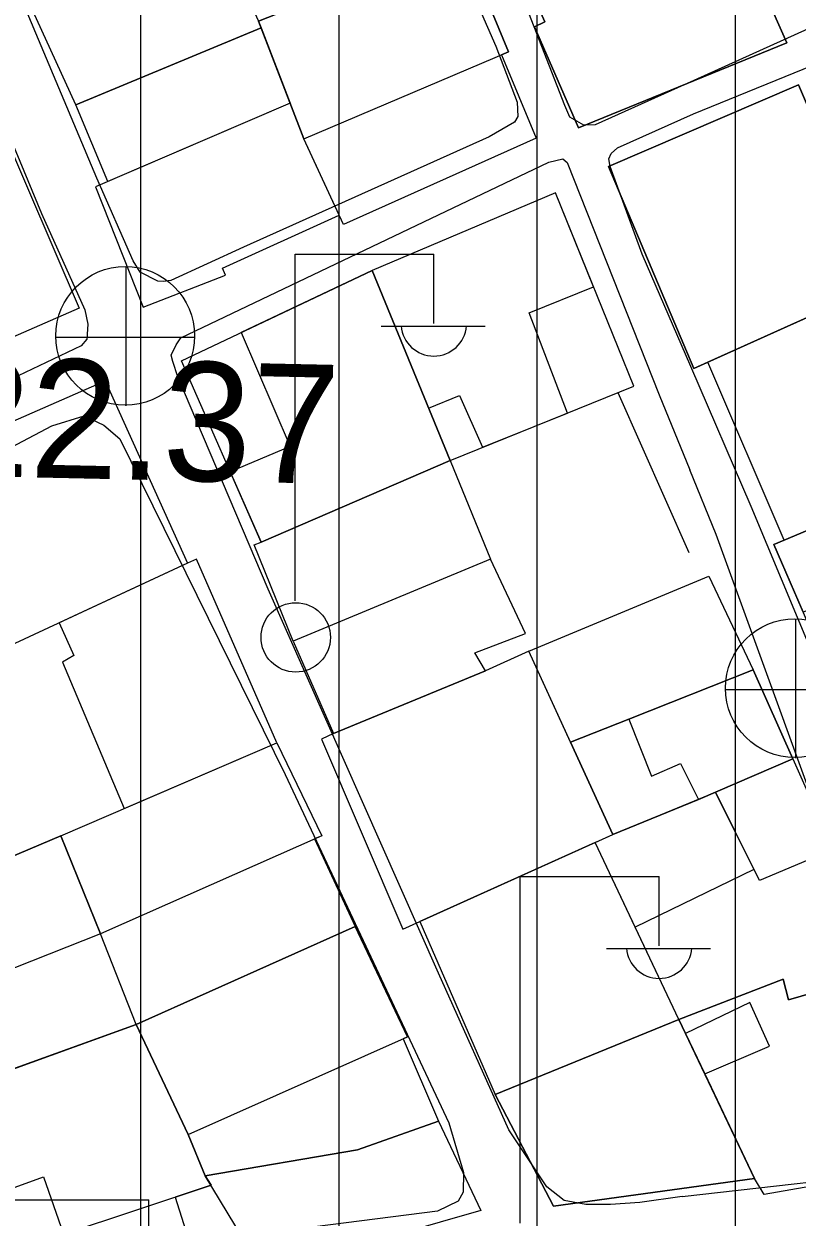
# Model space of a CAD drawing. Extents: x 417997 to 421451, y 4451742 to 4455216.
# Drawn here: x 420715.3 to 420754.3, y 4452727.5 to 4452787.7 of the extents above; entities that cross this region are included whole.
import ezdxf

# ---------------------------------------------------------------- set-up
doc = ezdxf.new("R2010")
doc.units = 0
for name, color, linetype in [('B_Mesken', 7, 'Continuous'), ('B_Teras', 7, 'Continuous'), ('S_Elektrik_Diregi', 7, 'Continuous'), ('S_Rogar_Kapagi', 7, 'Continuous'), ('Sinir_Duvar_tek_tarafa_ait', 7, 'Continuous'), ('TR_ORTAYOGUNKONUT', 7, 'Continuous'), ('Y_Yol_Kotu', 7, 'Continuous'), ('Yol_Sose', 7, 'Continuous')]:
    doc.layers.add(name, color=color, linetype=linetype)

msp = doc.modelspace()

# ---------------------------------------------------------------- linework, layer by layer
at = {"layer": 'B_Mesken'}
for points in [[(420739.784, 4452793.128), (420739.301, 4452792.893), (420741.546, 4452787.798), (420741.022, 4452787.543), (420743.252, 4452782.447), (420753.76, 4452786.735), (420749.182, 4452797.058)], [(420739.784, 4452793.128), (420749.182, 4452797.058), (420753.76, 4452786.735), (420743.252, 4452782.447), (420741.022, 4452787.543), (420741.546, 4452787.798), (420739.301, 4452792.893)], [(420717.885, 4452783.608), (420713.635, 4452792.886), (420723.028, 4452796.7), (420723.17, 4452796.355), (420727.099, 4452787.837), (420727.232, 4452787.493)], [(420739.366, 4452786.135), (420741.116, 4452781.919), (420731.384, 4452777.565), (420729.392, 4452781.899), (420727.099, 4452787.837), (420732.122, 4452789.814), (420732.645, 4452788.644), (420737.875, 4452790.727), (420739.707, 4452786.28)], [(420719.498, 4452779.738), (420717.885, 4452783.608), (420727.232, 4452787.493), (420728.701, 4452783.688)], [(420744.762, 4452780.5), (420749.063, 4452770.31), (420758.63, 4452774.617), (420754.335, 4452784.611)], [(420757.288, 4452777.74), (420758.63, 4452774.617), (420749.766, 4452770.627), (420749.064, 4452770.31), (420744.763, 4452780.5), (420754.335, 4452784.611)], [(420728.701, 4452783.688), (420718.878, 4452779.472), (420721.285, 4452773.395), (420725.431, 4452775.023), (420725.294, 4452775.377), (420731.166, 4452778.039), (420729.392, 4452781.899)], [(420718.05, 4452773.352), (420706.686, 4452768.39), (420703.195, 4452777.55), (420714.117, 4452782.523)], [(420736.764, 4452765.675), (420746.04, 4452769.419), (420742.082, 4452779.169), (420732.839, 4452775.247)], [(420736.764, 4452765.675), (420727.238, 4452761.547), (420723.217, 4452770.691), (420732.839, 4452775.247)], [(420758.63, 4452774.617), (420760.553, 4452770.116), (420762.61, 4452765.549), (420762.737, 4452765.331), (420762.332, 4452765.132), (420760.203, 4452764.419), (420753.611, 4452761.654), (420749.766, 4452770.627)], [(420758.63, 4452774.617), (420760.553, 4452770.116), (420762.61, 4452765.549), (420762.737, 4452765.331), (420762.332, 4452765.132), (420760.203, 4452764.419), (420753.611, 4452761.654), (420749.766, 4452770.627)], [(420703.908, 4452751.685), (420700.102, 4452761.254), (420719.369, 4452769.684), (420723.523, 4452760.492), (420713.095, 4452755.647)], [(420736.764, 4452765.675), (420738.809, 4452760.698), (420728.847, 4452756.557), (420726.887, 4452761.421), (420727.238, 4452761.547)], [(420757.06, 4452752.288), (420753.095, 4452761.437), (420760.203, 4452764.419), (420761.621, 4452761.32), (420763.506, 4452762.174), (420766.132, 4452756.141)], [(420764.806, 4452755.578), (420757.06, 4452752.289), (420753.095, 4452761.437), (420753.611, 4452761.654), (420760.203, 4452764.419), (420761.621, 4452761.32), (420763.506, 4452762.174), (420766.132, 4452756.141)], [(420728.024, 4452751.433), (420723.974, 4452760.689), (420723.523, 4452760.492), (420717.05, 4452757.484), (420717.782, 4452755.828), (420717.216, 4452755.493), (420720.323, 4452748.108)], [(420728.847, 4452756.557), (420730.889, 4452751.894), (420738.554, 4452755.061), (420738.019, 4452755.963), (420740.571, 4452756.947), (420738.809, 4452760.698)], [(420740.742, 4452756.045), (420749.821, 4452759.837), (420752.059, 4452755.111), (420745.792, 4452752.627), (420742.845, 4452751.456)], [(420740.742, 4452756.045), (420749.821, 4452759.836), (420752.059, 4452755.111), (420745.792, 4452752.627), (420742.845, 4452751.456)], [(420730.889, 4452751.894), (420730.286, 4452751.617), (420734.377, 4452742.025), (420744.979, 4452746.8), (420740.742, 4452756.045), (420738.554, 4452755.061)], [(420749.295, 4452748.565), (420754.051, 4452750.616), (420752.059, 4452755.111), (420745.792, 4452752.627), (420742.845, 4452751.456), (420744.979, 4452746.8)], [(420754.052, 4452750.616), (420750.162, 4452748.939), (420749.295, 4452748.565), (420744.979, 4452746.8), (420742.845, 4452751.456), (420745.792, 4452752.627), (420752.059, 4452755.111)], [(420717.131, 4452746.729), (420728.024, 4452751.433), (420730.294, 4452746.739), (420729.928, 4452746.578), (420731.977, 4452742.159), (420720.925, 4452737.225), (420719.134, 4452741.795)], [(420750.162, 4452748.939), (420754.051, 4452750.616), (420756.089, 4452746.049), (420758.832, 4452739.911), (420753.836, 4452738.468), (420753.563, 4452739.503), (420748.31, 4452737.464), (420746.111, 4452742.122), (420744.091, 4452746.4), (420744.979, 4452746.8), (420749.295, 4452748.565)], [(420750.162, 4452748.939), (420754.052, 4452750.616), (420756.089, 4452746.049), (420758.832, 4452739.911), (420753.836, 4452738.468), (420753.563, 4452739.503), (420748.31, 4452737.464), (420746.111, 4452742.122), (420744.091, 4452746.4), (420744.979, 4452746.8), (420749.295, 4452748.565)], [(420708.467, 4452743.077), (420706.318, 4452741.993), (420710.235, 4452733.359), (420720.925, 4452737.225), (420719.134, 4452741.795), (420717.131, 4452746.729)], [(420748.31, 4452737.464), (420744.091, 4452746.4), (420735.249, 4452742.418), (420739.044, 4452733.692)], [(420734.409, 4452736.497), (420736.18, 4452732.338), (420732.104, 4452730.903), (420724.421, 4452729.593), (420723.56, 4452731.674), (420720.925, 4452737.225), (420731.977, 4452742.159), (420734.62, 4452736.591)], [(420748.645, 4452736.759), (420748.31, 4452737.464), (420753.563, 4452739.503), (420753.836, 4452738.468), (420758.832, 4452739.911), (420759.872, 4452735.433), (420760.455, 4452735.511), (420761.743, 4452730.244), (420752.618, 4452728.653), (420752.126, 4452729.446), (420749.61, 4452734.732)], [(420752.127, 4452729.446), (420749.61, 4452734.732), (420748.645, 4452736.759), (420748.31, 4452737.464), (420753.563, 4452739.503), (420753.836, 4452738.468), (420758.832, 4452739.911), (420759.872, 4452735.433), (420760.455, 4452735.511), (420761.743, 4452730.244), (420752.618, 4452728.653)], [(420722.896, 4452728.515), (420723.952, 4452725.159), (420715.049, 4452723.243), (420713.023, 4452728.367), (420711.86, 4452727.945), (420709.792, 4452733.199), (420720.925, 4452737.225), (420723.56, 4452731.674), (420724.421, 4452729.593), (420724.708, 4452729.117)], [(420739.044, 4452733.692), (420741.987, 4452728.057), (420752.126, 4452729.446), (420748.31, 4452737.464)], [(420748.645, 4452736.759), (420749.61, 4452734.732), (420752.127, 4452729.446), (420741.987, 4452728.057), (420739.044, 4452733.692), (420748.31, 4452737.464)], [(420736.18, 4452732.338), (420738.314, 4452727.839), (420734.221, 4452726.653), (420726.684, 4452725.84), (420724.421, 4452729.593), (420732.104, 4452730.903)]]:
    msp.add_lwpolyline(points, close=True, dxfattribs=at)
at = {"layer": 'B_Teras'}
for points in [[(420727.099, 4452787.837), (420729.392, 4452781.899), (420739.707, 4452786.28), (420737.875, 4452790.727), (420732.645, 4452788.644), (420732.122, 4452789.814)], [(420740.752, 4452773.123), (420744.005, 4452774.43), (420742.082, 4452779.169), (420732.839, 4452775.247), (420735.687, 4452768.302), (420737.244, 4452768.951), (420738.403, 4452766.336), (420742.683, 4452768.064)], [(420726.232, 4452772.118), (420728.709, 4452766.371), (420725.677, 4452765.096), (420727.238, 4452761.547), (420736.764, 4452765.675), (420732.839, 4452775.247)], [(420754.576, 4452758.021), (420761.621, 4452761.32), (420760.203, 4452764.419), (420753.611, 4452761.654), (420753.095, 4452761.437)], [(420742.845, 4452751.456), (420745.792, 4452752.627), (420746.928, 4452749.739), (420748.398, 4452750.392), (420749.295, 4452748.565), (420744.979, 4452746.8)], [(420717.131, 4452746.729), (420728.024, 4452751.433), (420730.294, 4452746.739), (420719.134, 4452741.795)], [(420752.368, 4452744.478), (420750.162, 4452748.939), (420754.051, 4452750.616), (420756.089, 4452746.049)], [(420752.092, 4452745.035), (420746.111, 4452742.122), (420744.091, 4452746.4), (420744.979, 4452746.8), (420750.162, 4452748.939)], [(420717.131, 4452746.729), (420719.134, 4452741.795), (420710.455, 4452738.361), (420708.467, 4452743.077)], [(420720.925, 4452737.225), (420723.56, 4452731.674), (420734.62, 4452736.591), (420731.977, 4452742.159)], [(420749.61, 4452734.732), (420752.884, 4452736.121), (420751.884, 4452738.334), (420748.645, 4452736.759)], [(420709.792, 4452733.199), (420711.86, 4452727.945), (420716.257, 4452729.539), (420717.271, 4452726.646), (420724.708, 4452729.117), (420724.421, 4452729.593), (420723.56, 4452731.674), (420720.925, 4452737.225)]]:
    msp.add_lwpolyline(points, close=True, dxfattribs=at)
at = {"layer": 'S_Elektrik_Diregi'}
for p, q in [((420728.947, 4452758.583), (420728.947, 4452776.083)), ((420728.947, 4452776.083), (420735.947, 4452776.083)), ((420735.947, 4452772.583), (420735.947, 4452776.083)), ((420733.287, 4452772.443), (420738.537, 4452772.443)), ((420740.31, 4452727.192), (420740.31, 4452744.692)), ((420740.31, 4452744.692), (420747.31, 4452744.692)), ((420747.31, 4452741.192), (420747.31, 4452744.692)), ((420744.65, 4452741.052), (420749.9, 4452741.052)), ((420714.57, 4452728.38), (420721.57, 4452728.38)), ((420721.57, 4452724.88), (420721.57, 4452728.38))]:
    msp.add_line(p, q, dxfattribs=at)
msp.add_circle((420728.983, 4452756.747), 1.75, dxfattribs=at)
for centre in [(420735.948, 4452772.596), (420747.311, 4452741.205)]:
    msp.add_arc(centre, 1.658, 184.83843, 355.14641, dxfattribs=at)
at = {"layer": 'S_Rogar_Kapagi'}
for p, q in [((420720.434, 4452768.426), (420720.434, 4452775.426)), ((420716.864, 4452771.891), (420723.864, 4452771.891)), ((420754.211, 4452750.657), (420754.211, 4452757.657)), ((420750.641, 4452754.122), (420757.641, 4452754.122))]:
    msp.add_line(p, q, dxfattribs=at)
for centre in [(420720.381, 4452771.954), (420754.158, 4452754.186)]:
    msp.add_circle(centre, 3.5, dxfattribs=at)
at = {"layer": 'Sinir_Duvar_tek_tarafa_ait'}
msp.add_lwpolyline([(420745.231, 4452769.092), (420748.809, 4452761.029)], dxfattribs=at)
at = {"layer": 'TR_ORTAYOGUNKONUT'}
for p, q in [((420741.168, 4452656.293), (420741.168, 4452846.073)), ((420741.168, 4452656.293), (420741.168, 4452846.073)), ((420731.168, 4452656.152), (420731.168, 4452844.026)), ((420731.168, 4452656.152), (420731.168, 4452844.026)), ((420721.168, 4452666.007), (420721.168, 4452840.212)), ((420721.168, 4452666.007), (420721.168, 4452840.212)), ((420751.168, 4452656.433), (420751.168, 4452825.112)), ((420751.168, 4452656.433), (420751.168, 4452825.112))]:
    msp.add_line(p, q, dxfattribs=at)
at = {"layer": 'Yol_Sose'}
for points in [[(420749.059, 4452784.844), (420744.092, 4452782.601), (420743.52, 4452782.578), (420742.808, 4452782.988), (420742.557, 4452783.574), (420737.137, 4452797.476), (420730.321, 4452813.904), (420722.226, 4452833.041), (420719.578, 4452839.613), (420719.332, 4452840.427), (420719.297, 4452840.85), (420719.404, 4452841.305), (420721.195, 4452844.063), (420731.546, 4452854.658), (420733.615, 4452856.804), (420734.334, 4452857.105), (420735.138, 4452856.868), (420735.553, 4452856.551), (420742.06, 4452842.934), (420749.494, 4452826.32)], [(420688.527, 4452787.918), (420688.229, 4452802.325), (420688.352, 4452806.08), (420688.794, 4452807.718), (420690.181, 4452809.571), (420694.06, 4452813.68), (420696.614, 4452816.139), (420697.773, 4452816.863), (420698.555, 4452816.842), (420699.647, 4452816.173), (420705.367, 4452804.178), (420716.162, 4452778.131), (420718.336, 4452773.276), (420718.493, 4452772.553), (420718.446, 4452771.788), (420718.164, 4452771.458), (420707.551, 4452766.409), (420699.809, 4452763.157), (420699.044, 4452763.009), (420698.381, 4452762.987), (420697.788, 4452763.262), (420697.146, 4452763.996), (420695.209, 4452768.646)], [(420763.206, 4452791.236), (420749.059, 4452784.844)], [(420749.041, 4452783.16), (420763.282, 4452788.97), (420763.477, 4452788.983), (420763.685, 4452788.866), (420772.802, 4452767.974), (420782.598, 4452745.799), (420787.933, 4452733.22), (420788.181, 4452732.284), (420788.103, 4452732.037), (420787.687, 4452731.75), (420771.027, 4452729.974), (420765.759, 4452729.812), (420765.173, 4452730.227), (420764.835, 4452730.669), (420758.157, 4452748.486), (420751.961, 4452763.342), (420748.907, 4452770.41)], [(420748.907, 4452770.41), (420746.46, 4452776.076), (420744.848, 4452780.492), (420744.777, 4452780.889), (420744.888, 4452781.159), (420745.211, 4452781.443), (420749.041, 4452783.16)], [(420748.468, 4452728.542), (420746.336, 4452728.247), (420744.856, 4452728.138), (420743.616, 4452728.138), (420742.53, 4452728.345), (420741.648, 4452729.032), (420739.73, 4452731.904), (420736.179, 4452739.814), (420727.596, 4452759.172), (420723.032, 4452769.882), (420722.776, 4452770.661), (420722.704, 4452770.988), (420722.944, 4452771.51), (420723.18, 4452771.848), (420741.752, 4452780.721), (420742.451, 4452780.891), (420742.675, 4452780.693), (420747.306, 4452768.98), (420748.853, 4452765.197)], [(420748.468, 4452728.542), (420760.669, 4452729.916), (420761.305, 4452730.072), (420761.616, 4452730.41), (420761.642, 4452730.761), (420761.186, 4452731.916), (420757.07, 4452743.013), (420750.189, 4452761.929), (420748.853, 4452765.197)]]:
    msp.add_lwpolyline(points, dxfattribs=at)
for points in [[(420718.95, 4452779.909), (420711.538, 4452797.518), (420704.299, 4452814.096), (420701.227, 4452819.668), (420701.097, 4452820.74), (420701.552, 4452821.613), (420713.803, 4452833.244), (420715.75, 4452834.967), (420716.448, 4452835.295), (420717.357, 4452835.298), (420718.161, 4452834.81), (420725.357, 4452818.508), (420733.015, 4452800.388), (420739.07, 4452786.571), (420740.15, 4452783.741), (420740.18, 4452783.018), (420740.017, 4452782.739), (420738.739, 4452781.99), (420726.346, 4452776.424), (420722.675, 4452774.753), (420722.301, 4452774.695), (420722.021, 4452774.714), (420721.14, 4452775.16), (420720.778, 4452775.732)], [(420708.78, 4452763.245), (420716.685, 4452767.412), (420718.303, 4452767.927), (420719.301, 4452767.443), (420720.116, 4452766.756), (420728.451, 4452749.835), (420736.704, 4452732.264), (420737.452, 4452729.757), (420737.435, 4452728.756), (420737.171, 4452728.302), (420736.134, 4452727.807), (420718.231, 4452725.525), (420715.66, 4452725.414), (420713.352, 4452725.642), (420712.05, 4452726.707), (420707.949, 4452736.914), (420700.521, 4452757.272), (420700.232, 4452758.525), (420700.328, 4452759.457), (420702.051, 4452760.415)]]:
    msp.add_lwpolyline(points, close=True, dxfattribs=at)

# ---------------------------------------------------------------- texts
at = {"layer": 'Y_Yol_Kotu'}
msp.add_text('122.37 ', height=6, rotation=358.77316, dxfattribs=at).set_placement((420706.612, 4452765.011))

doc.saveas('drawing.dxf')
